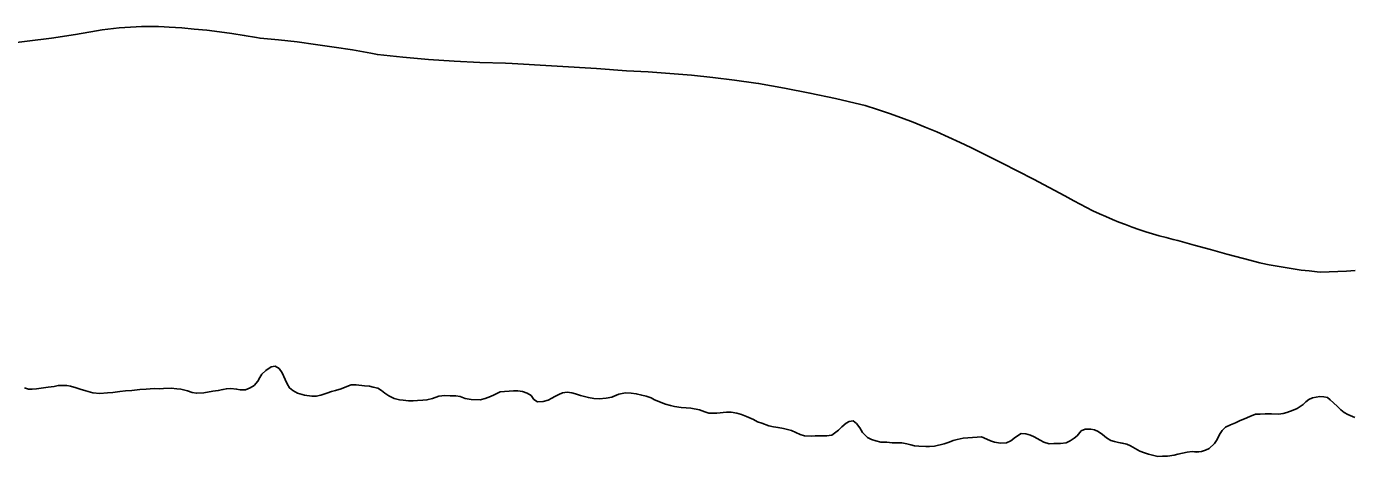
# Model space of a CAD drawing. Extents: x 3161514 to 3199414, y 831166 to 856601.
# Drawn here: x 3187798 to 3188879, y 852591 to 852942 of the extents above; entities that cross this region are included whole.
import ezdxf

# ---------------------------------------------------------------- set-up
doc = ezdxf.new("R2010")
doc.units = 0
for name, color, linetype in [('V-ROAD-CNTR', 7, 'Continuous'), ('V-SITE-VEGE', 7, 'Continuous'), ('V-TOPO-SHOR', 7, 'Continuous')]:
    doc.layers.add(name, color=color, linetype=linetype)

msp = doc.modelspace()

# ---------------------------------------------------------------- linework, layer by layer
at = {"layer": 'V-ROAD-CNTR'}
for points in [[(3187778.6, 852927.5), (3187798.3, 852929.8), (3187818, 852932.4), (3187837.6, 852935.4), (3187854.9, 852938.3), (3187859.5, 852939), (3187864, 852939.6), (3187868.6, 852940.2), (3187873.2, 852940.7), (3187877.8, 852941.1), (3187882.4, 852941.4), (3187887, 852941.6), (3187891.6, 852941.8), (3187896.2, 852941.8), (3187900.8, 852941.8), (3187905.4, 852941.8), (3187910, 852941.6), (3187914, 852941.4), (3187924.3, 852940.7), (3187934.5, 852939.8), (3187944.8, 852938.8), (3187955, 852937.6), (3187965.1, 852936.2), (3187975.3, 852934.6), (3187985.4, 852932.8), (3187988.2, 852932.3), (3187988.2, 852932.3), (3188003.3, 852930.9), (3188018.4, 852929.3), (3188033.5, 852927.3), (3188048.6, 852925.1), (3188063.6, 852922.7), (3188078.5, 852920), (3188083.9, 852918.9), (3188104.7, 852916.8), (3188125.6, 852915), (3188146.5, 852913.6), (3188167.4, 852912.6), (3188188.4, 852911.9), (3188193.8, 852911.8), (3188193.8, 852911.8), (3188262.8, 852907.5), (3188287.1, 852905.8), (3188304.8, 852904.8), (3188322.5, 852903.6), (3188340.1, 852902.1), (3188357.7, 852900.3), (3188375.3, 852898.1), (3188392.8, 852895.7), (3188395, 852895.4), (3188395, 852895.4), (3188416, 852891.6), (3188436.9, 852887.5), (3188457.7, 852883.1), (3188478.5, 852878.2), (3188482, 852877.4), (3188482, 852877.4), (3188491.9, 852874.2), (3188501.7, 852870.9), (3188511.5, 852867.4), (3188521.2, 852863.7), (3188530.8, 852859.8), (3188540.4, 852855.8), (3188549.9, 852851.7), (3188559.4, 852847.3), (3188568, 852843.2), (3188568, 852843.2), (3188593.7, 852830.3), (3188619.3, 852817.2), (3188644.7, 852803.7), (3188647.2, 852802.4), (3188647.2, 852802.4), (3188652.2, 852799.5)], [(3188652.2, 852799.5), (3188657.3, 852796.8), (3188662.5, 852794.2), (3188667.7, 852791.6), (3188673, 852789.1), (3188678.3, 852786.8), (3188683.6, 852784.5), (3188689, 852782.3), (3188694.4, 852780.2), (3188699.8, 852778.2), (3188705.3, 852776.3), (3188710.8, 852774.4), (3188716.3, 852772.7), (3188721.9, 852771.1), (3188727.5, 852769.6), (3188733.1, 852768.1), (3188737.1, 852767.2), (3188737.1, 852767.2), (3188750.4, 852763.5), (3188763.8, 852759.9), (3188777.1, 852756.2), (3188790.5, 852752.6), (3188803.8, 852749.1), (3188805.1, 852748.7), (3188805.1, 852748.7), (3188811.6, 852747.5), (3188818.1, 852746.3), (3188824.6, 852745.2), (3188831.1, 852744.2), (3188837.7, 852743.2), (3188844.2, 852742.4), (3188850.8, 852741.7), (3188853.3, 852741.4), (3188853.3, 852741.4), (3188860.4, 852741.6), (3188867.5, 852741.9), (3188874.6, 852742.2), (3188881.7, 852742.7)]]:
    msp.add_lwpolyline(points, dxfattribs=at)
at = {"layer": 'V-SITE-VEGE'}
for p, q in [((3187989.7, 852658.1), (3187993, 852661.1)), ((3187993, 852661.1), (3187997.3, 852664.1)), ((3187997.3, 852664.1), (3188000.5, 852664.7)), ((3188000.5, 852664.7), (3188003.8, 852662.8)), ((3188003.8, 852662.8), (3188006.3, 852659.3)), ((3188006.3, 852659.3), (3188008.6, 852653.9)), ((3187815.2, 852647.6), (3187820.2, 852648.3)), ((3187820.2, 852648.3), (3187823.6, 852648.9)), ((3187823.6, 852648.9), (3187826.9, 852649.1)), ((3187826.9, 852649.1), (3187830.5, 852649.1)), ((3187830.5, 852649.1), (3187833.5, 852648.5)), ((3187833.5, 852648.5), (3187838.2, 852647.2)), ((3187980.2, 852647), (3187983.3, 852649.1)), ((3187983.3, 852649.1), (3187986.3, 852652.4)), ((3187986.3, 852652.4), (3187987.9, 852655.5)), ((3187987.9, 852655.5), (3187989.7, 852658.1)), ((3188008.6, 852653.9), (3188010.4, 852650.3)), ((3188010.4, 852650.3), (3188012.2, 852647)), ((3188054.3, 852646.4), (3188058.9, 852648.3)), ((3188058.9, 852648.3), (3188062.5, 852649.4)), ((3188062.5, 852649.4), (3188066.6, 852649.4)), ((3188066.6, 852649.4), (3188073.4, 852648.8)), ((3188073.4, 852648.8), (3188077.5, 852648.5)), ((3188077.5, 852648.5), (3188080.4, 852647.6)), ((3187796, 852647.1), (3187799.3, 852646.1)), ((3187799.3, 852646.1), (3187802.4, 852646.1)), ((3187802.4, 852646.1), (3187805.7, 852646.4)), ((3187805.7, 852646.4), (3187811.6, 852647.1)), ((3187811.6, 852647.1), (3187815.2, 852647.6)), ((3187838.2, 852647.2), (3187841.4, 852646)), ((3187841.4, 852646), (3187846, 852644.6)), ((3187846, 852644.6), (3187851.9, 852643.1)), ((3187851.9, 852643.1), (3187857.6, 852642.4)), ((3187857.6, 852642.4), (3187863.7, 852642.9)), ((3187863.7, 852642.9), (3187868, 852643.3)), ((3187868, 852643.3), (3187873.7, 852644)), ((3187873.7, 852644), (3187878.3, 852644.6)), ((3187878.3, 852644.6), (3187883.6, 852645)), ((3187883.6, 852645), (3187890, 852645.8)), ((3187890, 852645.8), (3187895.4, 852646.1)), ((3187895.4, 852646.1), (3187901.8, 852646.5)), ((3187901.8, 852646.5), (3187905.9, 852646.3)), ((3187905.9, 852646.3), (3187909.4, 852646.5)), ((3187909.4, 852646.5), (3187915.6, 852646.7)), ((3187915.6, 852646.7), (3187920.2, 852646.2)), ((3187920.2, 852646.2), (3187923.5, 852645.9)), ((3187923.5, 852645.9), (3187928.9, 852644.7)), ((3187928.9, 852644.7), (3187932.7, 852643.4)), ((3187932.7, 852643.4), (3187936.3, 852642.6)), ((3187936.3, 852642.6), (3187942.4, 852643.1)), ((3187942.4, 852643.1), (3187949.8, 852644.4)), ((3187949.8, 852644.4), (3187954.1, 852644.8)), ((3187954.1, 852644.8), (3187957.9, 852645.6)), ((3187957.9, 852645.6), (3187960.8, 852646.3)), ((3187960.8, 852646.3), (3187964.3, 852646.6)), ((3187964.3, 852646.6), (3187969, 852646.1)), ((3187969, 852646.1), (3187972, 852645.5)), ((3187972, 852645.5), (3187976.4, 852645.5)), ((3187976.4, 852645.5), (3187980.2, 852647)), ((3188012.2, 852647), (3188014.9, 852644.9)), ((3188014.9, 852644.9), (3188018.7, 852642.8)), ((3188018.7, 852642.8), (3188024.4, 852641)), ((3188024.4, 852641), (3188030.5, 852640.3)), ((3188030.5, 852640.3), (3188034.1, 852640.2)), ((3188034.1, 852640.2), (3188037.7, 852641)), ((3188037.7, 852641), (3188042.7, 852642.8)), ((3188042.7, 852642.8), (3188046.6, 852644)), ((3188046.6, 852644), (3188049.7, 852645)), ((3188049.7, 852645), (3188054.3, 852646.4)), ((3188080.4, 852647.6), (3188084.2, 852646.7)), ((3188084.2, 852646.7), (3188087.2, 852645)), ((3188087.2, 852645), (3188090.1, 852642.7)), ((3188090.1, 852642.7), (3188093.3, 852640.6)), ((3188093.3, 852640.6), (3188097.7, 852638.3)), ((3188097.7, 852638.3), (3188102, 852637.3)), ((3188102, 852637.3), (3188105.1, 852637)), ((3188121, 852636.9), (3188124.3, 852637.2)), ((3188124.3, 852637.2), (3188128.8, 852638.4)), ((3188128.8, 852638.4), (3188134.2, 852640.2)), ((3188134.2, 852640.2), (3188138.9, 852640.7)), ((3188138.9, 852640.7), (3188143.2, 852640.5)), ((3188143.2, 852640.5), (3188148, 852640.5)), ((3188148, 852640.5), (3188151.4, 852639.9)), ((3188151.4, 852639.9), (3188155.5, 852638.4)), ((3188155.5, 852638.4), (3188160.5, 852637.5)), ((3188160.5, 852637.5), (3188167.7, 852637.3)), ((3188167.7, 852637.3), (3188171.8, 852638.3)), ((3188171.8, 852638.3), (3188176.2, 852639.9)), ((3188176.2, 852639.9), (3188179.2, 852641.3)), ((3188179.2, 852641.3), (3188184.1, 852643.7)), ((3188184.1, 852643.7), (3188187.7, 852644.1)), ((3188187.7, 852644.1), (3188191.5, 852644.4)), ((3188191.5, 852644.4), (3188195.1, 852644.6)), ((3188195.1, 852644.6), (3188198.4, 852644.6)), ((3188198.4, 852644.6), (3188202.4, 852644.1)), ((3188202.4, 852644.1), (3188206.1, 852642.8)), ((3188206.1, 852642.8), (3188209.3, 852640.8)), ((3188209.3, 852640.8), (3188211.7, 852637.7)), ((3188211.7, 852637.7), (3188214.7, 852635.6)), ((3188223.2, 852636.9), (3188226.2, 852638.6)), ((3188226.2, 852638.6), (3188228.8, 852640.1)), ((3188228.8, 852640.1), (3188231.9, 852641.7)), ((3188231.9, 852641.7), (3188234.9, 852643)), ((3188234.9, 852643), (3188238.7, 852643.5)), ((3188238.7, 852643.5), (3188242.6, 852643)), ((3188242.6, 852643), (3188245.7, 852642.2)), ((3188245.7, 852642.2), (3188249.7, 852640.9)), ((3188249.7, 852640.9), (3188256.1, 852639.1)), ((3188256.1, 852639.1), (3188260.5, 852638.5)), ((3188260.5, 852638.5), (3188265, 852638)), ((3188265, 852638), (3188270.7, 852638.7)), ((3188270.7, 852638.7), (3188275.3, 852639.6)), ((3188275.3, 852639.6), (3188280.9, 852642)), ((3188280.9, 852642), (3188286.5, 852643)), ((3188286.5, 852643), (3188291.1, 852642.8)), ((3188291.1, 852642.8), (3188295.2, 852642.2)), ((3188295.2, 852642.2), (3188299.6, 852641)), ((3188299.6, 852641), (3188303.1, 852640.4)), ((3188303.1, 852640.4), (3188307.2, 852638.9)), ((3188307.2, 852638.9), (3188310, 852637.4)), ((3188310, 852637.4), (3188318.9, 852633.8)), ((3188841.4, 852635.7), (3188843.8, 852637.7)), ((3188843.8, 852637.7), (3188846.8, 852638.8)), ((3188846.8, 852638.8), (3188852.9, 852640)), ((3188852.9, 852640), (3188856, 852639.8)), ((3188856, 852639.8), (3188859, 852639.2)), ((3188859, 852639.2), (3188861.4, 852637.2)), ((3188105.1, 852637), (3188109.2, 852636.5)), ((3188109.2, 852636.5), (3188113.2, 852636.4)), ((3188113.2, 852636.4), (3188116.8, 852636.7)), ((3188116.8, 852636.7), (3188121, 852636.9)), ((3188214.7, 852635.6), (3188219.1, 852635.8)), ((3188219.1, 852635.8), (3188223.2, 852636.9)), ((3188318.9, 852633.8), (3188323, 852632.7)), ((3188323, 852632.7), (3188326.4, 852631.9)), ((3188326.4, 852631.9), (3188331.7, 852631.1)), ((3188331.7, 852631.1), (3188335.8, 852630.7)), ((3188335.8, 852630.7), (3188339.6, 852630.4)), ((3188339.6, 852630.4), (3188346.7, 852629.1)), ((3188346.7, 852629.1), (3188351.1, 852627.5)), ((3188351.1, 852627.5), (3188354.4, 852626.3)), ((3188360.8, 852626.3), (3188368.7, 852627.2)), ((3188368.7, 852627.2), (3188372.5, 852627.2)), ((3188372.5, 852627.2), (3188377.1, 852626.4)), ((3188823, 852626.1), (3188826, 852626.9)), ((3188826, 852626.9), (3188831, 852628.8)), ((3188831, 852628.8), (3188834.5, 852630.1)), ((3188834.5, 852630.1), (3188839.3, 852633.4)), ((3188839.3, 852633.4), (3188841.4, 852635.7)), ((3188861.4, 852637.2), (3188864.1, 852634.9)), ((3188864.1, 852634.9), (3188867.2, 852631.8)), ((3188867.2, 852631.8), (3188870, 852629.2)), ((3188870, 852629.2), (3188872.8, 852627)), ((3188872.8, 852627), (3188875.6, 852625.2)), ((3188354.4, 852626.3), (3188360.8, 852626.3)), ((3188377.1, 852626.4), (3188381, 852625.2)), ((3188381, 852625.2), (3188385.1, 852623.6)), ((3188385.1, 852623.6), (3188390.7, 852621.3)), ((3188390.7, 852621.3), (3188394, 852619.3)), ((3188394, 852619.3), (3188397.6, 852618.2)), ((3188397.6, 852618.2), (3188403.2, 852616.2)), ((3188403.2, 852616.2), (3188407, 852615.3)), ((3188462.9, 852615.4), (3188466.3, 852618.2)), ((3188466.3, 852618.2), (3188468.9, 852619.7)), ((3188468.9, 852619.7), (3188472.2, 852620.2)), ((3188472.2, 852620.2), (3188474.8, 852618)), ((3188474.8, 852618), (3188477.6, 852614.4)), ((3188776, 852615), (3188780.1, 852617)), ((3188780.1, 852617), (3188784.1, 852618.6)), ((3188784.1, 852618.6), (3188788, 852620.5)), ((3188788, 852620.5), (3188791.3, 852621.8)), ((3188791.3, 852621.8), (3188795.7, 852623.8)), ((3188795.7, 852623.8), (3188800.5, 852625.6)), ((3188800.5, 852625.6), (3188804.1, 852625.7)), ((3188804.1, 852625.7), (3188808.2, 852625.9)), ((3188808.2, 852625.9), (3188813.5, 852625.8)), ((3188813.5, 852625.8), (3188819.2, 852625.6)), ((3188819.2, 852625.6), (3188823, 852626.1)), ((3188875.6, 852625.2), (3188881.5, 852622.8)), ((3188407, 852615.3), (3188410.8, 852614.6)), ((3188410.8, 852614.6), (3188415.2, 852614)), ((3188415.2, 852614), (3188421.8, 852612.2)), ((3188421.8, 852612.2), (3188425.4, 852610.7)), ((3188425.4, 852610.7), (3188428.9, 852609.1)), ((3188428.9, 852609.1), (3188432.5, 852607.9)), ((3188432.5, 852607.9), (3188437.9, 852607.6)), ((3188437.9, 852607.6), (3188441.2, 852607.9)), ((3188441.2, 852607.9), (3188447.1, 852607.8)), ((3188447.1, 852607.8), (3188450.4, 852607.8)), ((3188450.4, 852607.8), (3188454.8, 852608.6)), ((3188454.8, 852608.6), (3188460.2, 852612.6)), ((3188460.2, 852612.6), (3188462.9, 852615.4)), ((3188477.6, 852614.4), (3188479.8, 852610.6)), ((3188479.8, 852610.6), (3188483.9, 852606.5)), ((3188483.9, 852606.5), (3188487, 852604.9)), ((3188487, 852604.9), (3188490.5, 852603.8)), ((3188553.7, 852604.1), (3188557, 852604.9)), ((3188557, 852604.9), (3188562, 852605.9)), ((3188562, 852605.9), (3188565.7, 852606.2)), ((3188565.7, 852606.2), (3188569.5, 852606.7)), ((3188569.5, 852606.7), (3188573.3, 852606.9)), ((3188573.3, 852606.9), (3188576.7, 852607.1)), ((3188576.7, 852607.1), (3188581.3, 852605.3)), ((3188581.3, 852605.3), (3188584.1, 852603.9)), ((3188600.7, 852603.8), (3188604.5, 852606.8)), ((3188604.5, 852606.8), (3188609.1, 852609.9)), ((3188609.1, 852609.9), (3188612.9, 852609.6)), ((3188612.9, 852609.6), (3188616.8, 852608.6)), ((3188616.8, 852608.6), (3188619.8, 852607)), ((3188619.8, 852607), (3188624.6, 852604.5)), ((3188649.2, 852603.9), (3188652.3, 852605.9)), ((3188652.3, 852605.9), (3188654.8, 852607.9)), ((3188654.8, 852607.9), (3188658.2, 852612.1)), ((3188658.2, 852612.1), (3188661.3, 852613.3)), ((3188661.3, 852613.3), (3188665.9, 852613.3)), ((3188665.9, 852613.3), (3188668.9, 852612.7)), ((3188668.9, 852612.7), (3188672, 852611.5)), ((3188672, 852611.5), (3188675.5, 852609.1)), ((3188675.5, 852609.1), (3188678.8, 852606.3)), ((3188678.8, 852606.3), (3188682.4, 852604)), ((3188766.9, 852601.7), (3188769, 852605)), ((3188769, 852605), (3188770.9, 852609.1)), ((3188770.9, 852609.1), (3188773.1, 852612.4)), ((3188773.1, 852612.4), (3188776, 852615)), ((3188490.5, 852603.8), (3188494.8, 852602.8)), ((3188494.8, 852602.8), (3188499.7, 852602.8)), ((3188499.7, 852602.8), (3188504, 852602.3)), ((3188504, 852602.3), (3188507.6, 852602.3)), ((3188507.6, 852602.3), (3188511.7, 852602.2)), ((3188511.7, 852602.2), (3188515.8, 852601.5)), ((3188515.8, 852601.5), (3188519.1, 852600.7)), ((3188519.1, 852600.7), (3188522.2, 852599.9)), ((3188522.2, 852599.9), (3188525.8, 852599.6)), ((3188525.8, 852599.6), (3188531.4, 852599.1)), ((3188531.4, 852599.1), (3188534.5, 852599.2)), ((3188534.5, 852599.2), (3188538.5, 852599.6)), ((3188538.5, 852599.6), (3188546.3, 852601.4)), ((3188546.3, 852601.4), (3188550.5, 852602.7)), ((3188550.5, 852602.7), (3188553.7, 852604.1)), ((3188584.1, 852603.9), (3188587.4, 852602.8)), ((3188587.4, 852602.8), (3188592.2, 852602)), ((3188592.2, 852602), (3188597.3, 852602.3)), ((3188597.3, 852602.3), (3188600.7, 852603.8)), ((3188624.6, 852604.5), (3188627.7, 852602.7)), ((3188627.7, 852602.7), (3188632, 852601.4)), ((3188632, 852601.4), (3188635.9, 852601.6)), ((3188635.9, 852601.6), (3188641.3, 852601.6)), ((3188641.3, 852601.6), (3188645.9, 852602.1)), ((3188645.9, 852602.1), (3188649.2, 852603.9)), ((3188682.4, 852604), (3188685.4, 852603.2)), ((3188685.4, 852603.2), (3188688.5, 852602.5)), ((3188688.5, 852602.5), (3188695.4, 852601.2)), ((3188695.4, 852601.2), (3188698.5, 852599.9)), ((3188698.5, 852599.9), (3188702.3, 852597.6)), ((3188702.3, 852597.6), (3188706.1, 852595.3)), ((3188706.1, 852595.3), (3188709.7, 852594)), ((3188709.7, 852594), (3188713.1, 852593)), ((3188737.1, 852593.1), (3188744.7, 852594.7)), ((3188744.7, 852594.7), (3188748.8, 852595.1)), ((3188748.8, 852595.1), (3188752.2, 852594.8)), ((3188752.2, 852594.8), (3188756.2, 852595.1)), ((3188756.2, 852595.1), (3188759.5, 852596.1)), ((3188759.5, 852596.1), (3188762.6, 852597.6)), ((3188762.6, 852597.6), (3188766.9, 852601.7)), ((3188713.1, 852593), (3188717.3, 852591.9)), ((3188717.3, 852591.9), (3188720.7, 852591.1)), ((3188720.7, 852591.1), (3188724.6, 852591.4)), ((3188724.6, 852591.4), (3188728.6, 852591.4)), ((3188728.6, 852591.4), (3188734, 852592.1)), ((3188734, 852592.1), (3188737.1, 852593.1))]:
    msp.add_line(p, q, dxfattribs=at)
at = {"layer": 'V-TOPO-SHOR'}
for points in [[(3188187.7, 852644.1), (3188184.1, 852643.7), (3188179.2, 852641.3), (3188176.2, 852639.9), (3188171.8, 852638.3), (3188167.7, 852637.3), (3188160.5, 852637.5), (3188155.5, 852638.4), (3188151.4, 852639.9), (3188148, 852640.5), (3188143.2, 852640.5), (3188138.9, 852640.7), (3188134.2, 852640.2), (3188128.8, 852638.4), (3188124.3, 852637.2), (3188121, 852636.9), (3188116.8, 852636.7), (3188113.2, 852636.4), (3188109.2, 852636.5), (3188105.1, 852637), (3188102, 852637.3), (3188097.7, 852638.3), (3188093.3, 852640.6), (3188090.1, 852642.7), (3188087.2, 852645), (3188084.2, 852646.7), (3188080.4, 852647.6), (3188077.5, 852648.5), (3188073.4, 852648.8), (3188066.6, 852649.4), (3188062.5, 852649.4), (3188058.9, 852648.3), (3188054.3, 852646.4), (3188049.7, 852645), (3188046.6, 852644), (3188042.7, 852642.8), (3188037.7, 852641), (3188034.1, 852640.2), (3188030.5, 852640.3), (3188024.4, 852641), (3188018.7, 852642.8), (3188014.9, 852644.9), (3188012.2, 852647), (3188010.4, 852650.3), (3188008.6, 852653.9), (3188006.3, 852659.3), (3188003.8, 852662.8), (3188000.5, 852664.7), (3187997.3, 852664.1), (3187993, 852661.1), (3187989.7, 852658.1), (3187987.9, 852655.5), (3187986.3, 852652.4), (3187983.3, 852649.1), (3187980.2, 852647), (3187976.4, 852645.5), (3187972, 852645.5), (3187969, 852646.1), (3187964.3, 852646.6), (3187960.8, 852646.3), (3187957.9, 852645.6), (3187954.1, 852644.8), (3187949.8, 852644.4), (3187942.4, 852643.1), (3187936.3, 852642.6), (3187932.7, 852643.4), (3187928.9, 852644.7), (3187923.5, 852645.9), (3187920.2, 852646.2), (3187915.6, 852646.7), (3187909.4, 852646.5), (3187905.9, 852646.3), (3187901.8, 852646.5), (3187895.4, 852646.1), (3187890, 852645.8), (3187883.6, 852645), (3187878.3, 852644.6), (3187873.7, 852644), (3187868, 852643.3), (3187863.7, 852642.9), (3187857.6, 852642.4), (3187851.9, 852643.1), (3187846, 852644.6), (3187841.4, 852646), (3187838.2, 852647.2), (3187833.5, 852648.5), (3187830.5, 852649.1), (3187826.9, 852649.1), (3187823.6, 852648.9), (3187820.2, 852648.3), (3187815.2, 852647.6), (3187811.6, 852647.1), (3187805.7, 852646.4), (3187802.4, 852646.1), (3187799.3, 852646.1), (3187796, 852647.1)], [(3188597.3, 852602.3), (3188592.2, 852602), (3188587.4, 852602.8), (3188584.1, 852603.9), (3188581.3, 852605.3), (3188576.7, 852607.1), (3188573.3, 852606.9), (3188569.5, 852606.7), (3188565.7, 852606.2), (3188562, 852605.9), (3188557, 852604.9), (3188553.7, 852604.1), (3188550.5, 852602.7), (3188546.3, 852601.4), (3188538.5, 852599.6), (3188534.5, 852599.2), (3188531.4, 852599.1), (3188525.8, 852599.6), (3188522.2, 852599.9), (3188519.1, 852600.7), (3188515.8, 852601.5), (3188511.7, 852602.2), (3188507.6, 852602.3), (3188504, 852602.3), (3188499.7, 852602.8), (3188494.8, 852602.8), (3188490.5, 852603.8), (3188487, 852604.9), (3188483.9, 852606.5), (3188479.8, 852610.6), (3188477.6, 852614.4), (3188474.8, 852618), (3188472.2, 852620.2), (3188468.9, 852619.7), (3188466.3, 852618.2), (3188462.9, 852615.4), (3188460.2, 852612.6), (3188454.8, 852608.6), (3188450.4, 852607.8), (3188447.1, 852607.8), (3188441.2, 852607.9), (3188437.9, 852607.6), (3188432.5, 852607.9), (3188428.9, 852609.1), (3188425.4, 852610.7), (3188421.8, 852612.2), (3188415.2, 852614), (3188410.8, 852614.6), (3188407, 852615.3), (3188403.2, 852616.2), (3188397.6, 852618.2), (3188394, 852619.3), (3188390.7, 852621.3), (3188385.1, 852623.6), (3188381, 852625.2), (3188377.1, 852626.4), (3188372.5, 852627.2), (3188368.7, 852627.2), (3188360.8, 852626.3), (3188354.4, 852626.3), (3188351.1, 852627.5), (3188346.7, 852629.1), (3188339.6, 852630.4), (3188335.8, 852630.7), (3188331.7, 852631.1), (3188326.4, 852631.9), (3188323, 852632.7), (3188318.9, 852633.8), (3188310, 852637.4), (3188307.2, 852638.9), (3188303.1, 852640.4), (3188299.6, 852641), (3188295.2, 852642.2), (3188291.1, 852642.8), (3188286.5, 852643), (3188280.9, 852642), (3188278.1, 852640.8), (3188275.3, 852639.6), (3188270.7, 852638.7), (3188265, 852638), (3188260.5, 852638.5), (3188256.1, 852639.1), (3188249.7, 852640.9), (3188245.7, 852642.2), (3188242.6, 852643), (3188238.7, 852643.5), (3188234.9, 852643), (3188231.9, 852641.7), (3188228.8, 852640.1), (3188226.2, 852638.6), (3188223.2, 852636.9), (3188219.1, 852635.8), (3188214.7, 852635.6), (3188211.7, 852637.7), (3188209.3, 852640.8), (3188206.1, 852642.8), (3188202.4, 852644.1), (3188198.4, 852644.6), (3188195.1, 852644.6), (3188191.5, 852644.4), (3188187.7, 852644.1)], [(3188881.5, 852622.8), (3188875.6, 852625.2), (3188872.8, 852627), (3188870, 852629.2), (3188867.2, 852631.8), (3188864.1, 852634.9), (3188861.4, 852637.2), (3188859, 852639.2), (3188856, 852639.8), (3188852.9, 852640), (3188846.8, 852638.8), (3188843.8, 852637.7), (3188841.4, 852635.7), (3188839.3, 852633.4), (3188834.5, 852630.1), (3188831, 852628.8), (3188826, 852626.9), (3188823, 852626.1), (3188819.2, 852625.6), (3188813.5, 852625.8), (3188808.2, 852625.9), (3188804.1, 852625.7), (3188800.5, 852625.6), (3188795.7, 852623.8), (3188791.3, 852621.8), (3188788, 852620.5), (3188784.1, 852618.6), (3188780.1, 852617), (3188776, 852615), (3188773.1, 852612.4), (3188770.9, 852609.1), (3188769, 852605), (3188766.9, 852601.7), (3188762.6, 852597.6), (3188759.5, 852596.1), (3188756.2, 852595.1), (3188752.2, 852594.7), (3188748.8, 852595.1), (3188744.7, 852594.7), (3188737.1, 852593.1), (3188734, 852592.1), (3188728.6, 852591.4), (3188724.6, 852591.4), (3188720.7, 852591.1), (3188717.3, 852591.9), (3188713.1, 852593), (3188709.7, 852594), (3188706.1, 852595.3), (3188702.3, 852597.6), (3188698.5, 852599.9), (3188695.4, 852601.2), (3188691.9, 852601.9), (3188688.5, 852602.5), (3188685.4, 852603.2), (3188682.4, 852604), (3188678.8, 852606.3), (3188675.5, 852609.1), (3188672, 852611.5), (3188668.9, 852612.7), (3188665.9, 852613.3), (3188661.3, 852613.3), (3188658.2, 852612.1), (3188654.8, 852607.9), (3188652.3, 852605.9), (3188649.2, 852603.9), (3188645.9, 852602.1), (3188641.3, 852601.6), (3188635.9, 852601.6), (3188632, 852601.4), (3188627.7, 852602.7), (3188624.6, 852604.5), (3188619.8, 852607), (3188616.8, 852608.6), (3188612.9, 852609.6), (3188609.1, 852609.9), (3188604.5, 852606.8), (3188600.7, 852603.8), (3188597.3, 852602.3)]]:
    msp.add_lwpolyline(points, dxfattribs=at)

doc.saveas('drawing.dxf')
